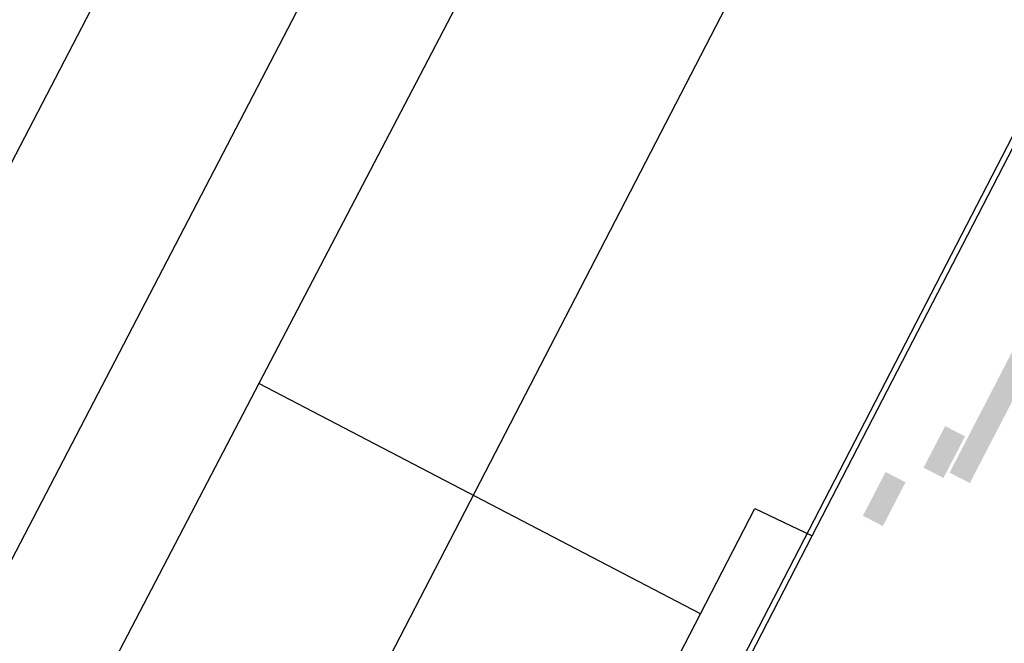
# Model space of a CAD drawing. Header units: metres. Extents: x 2695560 to 2696939, y 1260491 to 1262050.
# Tile 696 of 1005: x 2696334 to 2696359, y 1260758 to 1260774. Entities that reach past the tile are written whole.
import ezdxf

# ---------------------------------------------------------------- set-up
doc = ezdxf.new("R2010")
doc.units = ezdxf.units.M
doc.linetypes.add('AUSGEZOGEN', pattern=[0])
for name, color, linetype in [('XR$1$AV_Linien (BB)', 7, 'AUSGEZOGEN'), ('XR$1$AV_Linien (EO)', 7, 'AUSGEZOGEN'), ('XR$1$AV_Waldflächen', 7, 'AUSGEZOGEN'), ('XR$1$Liegenschaftsgrenzen', 7, 'AUSGEZOGEN'), ('XR$1$RP_Abstandslinie', 7, 'AUSGEZOGEN')]:
    doc.layers.add(name, color=color, linetype=linetype)

# ---------------------------------------------------------------- blocks, each defined once
blk = doc.blocks.new('COMPLEXOBJECT_197')
at = {"layer": 'XR$1$AV_Linien (BB)', "color": 7, "linetype": 'AUSGEZOGEN', "transparency": 33554687}
blk.add_line((6343.461, 10742.476), (6353.188, 10761.333), dxfattribs=at)
blk.add_arc((6334.79, 10746.544), 9.578, 321.6865, 334.8663, dxfattribs=at)

msp = doc.modelspace()

# ---------------------------------------------------------------- hatches: boundary and pattern name
at = {"transparency": 33554687}
for points in [[(2696357.627, 1260762.741), (2696358.139, 1260762.476), (2696360.011, 1260766.093), (2696359.499, 1260766.358)], [(2696356.969, 1260762.865), (2696357.472, 1260762.605), (2696358.017, 1260763.657), (2696357.514, 1260763.917)], [(2696355.438, 1260761.651), (2696355.941, 1260761.391), (2696356.514, 1260762.497), (2696356.011, 1260762.757)]]:
    msp.add_hatch(color=7, dxfattribs=at).paths.add_polyline_path(points)
at = {"layer": 'XR$1$AV_Waldflächen', "transparency": 33554687}
h = msp.add_hatch(dxfattribs=at)
h.set_pattern_fill('MUSTER', scale=15000, style=0, pattern_type=2)
h.set_pattern_definition([(0, (2725855, 1291000), (15000, 15000), [15000, -15000]), (90, (2725855, 1291000), (-15000, 15000), [15000, -15000])])
h.paths.add_polyline_path([(2696340.182, 1260764.996), (2696351.332, 1260759.171), (2696352.709, 1260761.836), (2696354.158, 1260761.143), (2696365.327, 1260782.761), (2696375.88, 1260803.48), (2696402.77, 1260855.54), (2696390.819, 1260861.917), (2696365.497, 1260813.45)], flags=0)

# ---------------------------------------------------------------- linework, layer by layer
at = {"layer": 'XR$1$AV_Linien (BB)', "color": 7, "linetype": 'AUSGEZOGEN', "transparency": 33554687}
for p, q in [((2696340.182, 1260764.996), (2696329.652, 1260744.841)), ((2696351.332, 1260759.171), (2696340.182, 1260764.996))]:
    msp.add_line(p, q, dxfattribs=at)
for points in [[(2696390.819, 1260861.917), (2696365.497, 1260813.45), (2696340.182, 1260764.996)], [(2696354.158, 1260761.143), (2696365.327, 1260782.761), (2696375.88, 1260803.48), (2696402.77, 1260855.54)], [(2696351.332, 1260759.171), (2696352.709, 1260761.836), (2696354.158, 1260761.143)], [(2696348.05, 1260754.03), (2696348.585, 1260755.06), (2696349.075, 1260754.805), (2696351.332, 1260759.171)]]:
    msp.add_lwpolyline(points, dxfattribs=at)
at = {"layer": 'XR$1$AV_Linien (EO)', "color": 7, "linetype": 'AUSGEZOGEN', "transparency": 33554687}
for points in [[(2696322.581, 1260748.741), (2696383.413, 1260865.823), (2696439.744, 1260974.243)], [(2696427.167, 1260939.867), (2696387.52, 1260863.616), (2696326.627, 1260746.5)]]:
    msp.add_lwpolyline(points, dxfattribs=at)
at = {"layer": 'XR$1$Liegenschaftsgrenzen', "color": 7, "linetype": 'AUSGEZOGEN', "transparency": 33554687}
msp.add_lwpolyline([(2696350.75, 1260754.86), (2696375.88, 1260803.48), (2696402.77, 1260855.54)], dxfattribs=at)
at = {"layer": 'XR$1$RP_Abstandslinie', "color": 7, "linetype": 'AUSGEZOGEN', "transparency": 33554687}
msp.add_line((2696340.121, 1260751.587), (2696602.133, 1261258.319), dxfattribs=at)

# ---------------------------------------------------------------- block references
at = {"layer": 'XR$1$AV_Linien (BB)', "color": 7, "linetype": 'AUSGEZOGEN', "lineweight": -3, "transparency": 33554687}
msp.add_blockref('COMPLEXOBJECT_197', (2690000.97, 1249999.81), dxfattribs=at)

doc.saveas('drawing.dxf')
